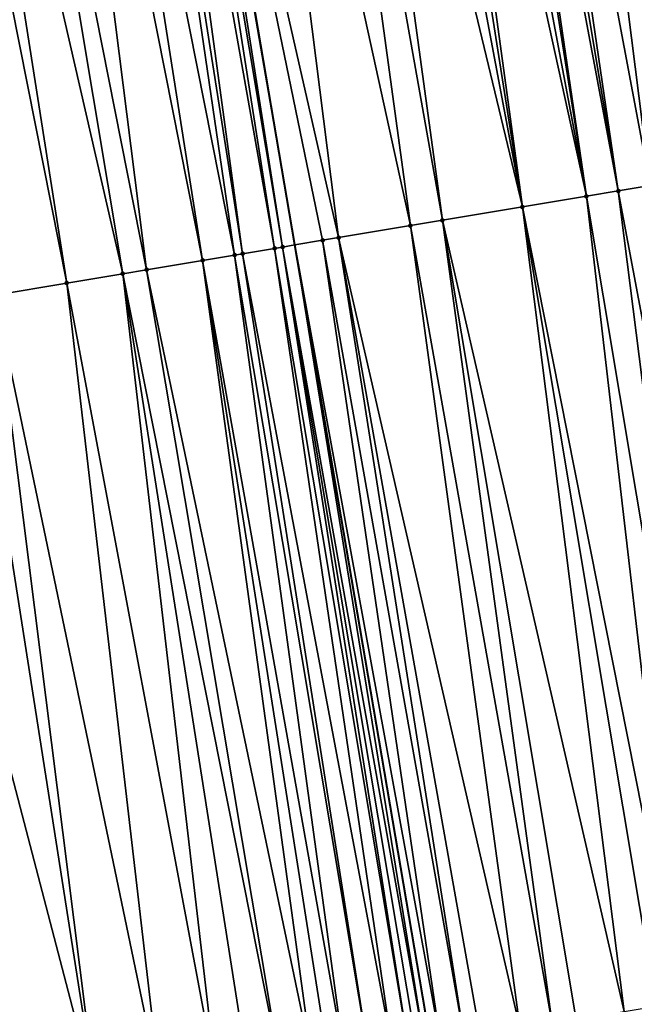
# Model space of a CAD drawing. Header units: feet. Extents: x 2004186 to 2014793, y 836912 to 864902.
# Tile 309 of 656: x 2010650 to 2010665, y 846880 to 846904. Entities that reach past the tile are written whole.
import ezdxf

# ---------------------------------------------------------------- set-up
doc = ezdxf.new("R2010")
doc.units = ezdxf.units.FT
doc.header["$LTSCALE"] = 100
doc.header["$MEASUREMENT"] = 0
for name, color, linetype, lineweight in [('GPL_Skip Line', 2, 'Continuous', 40), ('Road Shots', 4, 'Continuous', 200), ('Road X-Section', 30, 'Continuous', 13)]:
    doc.layers.add(name, color=color, linetype=linetype, lineweight=lineweight)
doc.layers.add('I-77 SB_MM21-27-Surface-TIN', color=7, linetype='Continuous')

msp = doc.modelspace()

# ---------------------------------------------------------------- linework, layer by layer
at = {"layer": 'GPL_Skip Line'}
msp.add_polyline3d([(2010689.671370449, 846681.4867430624, 433.6147614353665), (2010687.142786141, 846701.1469352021, 433.692900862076), (2010684.294927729, 846720.9430096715, 433.7648871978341), (2010681.44706819, 846740.7390919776, 433.8348604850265), (2010678.599226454, 846760.5350505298, 433.9372402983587), (2010675.751368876, 846780.3311191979, 434.0107750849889), (2010672.714771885, 846799.9708357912, 434.0703447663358), (2010669.633122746, 846819.7319318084, 434.1279852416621), (2010666.551469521, 846839.4930540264, 434.1764418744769), (2010663.469819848, 846859.2541534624, 434.2328747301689), (2010660.154789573, 846878.8243072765, 434.2630681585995), (2010656.799110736, 846898.5408359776, 434.2936234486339), (2010653.443432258, 846918.2573625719, 434.3255015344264), (2010650.08775645, 846937.9738734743, 434.3675181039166), (2010646.490264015, 846957.3922642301, 434.3824924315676), (2010642.843041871, 846977.0569805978, 434.4017730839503), (2010639.195819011, 846996.7217008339, 434.413337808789)], dxfattribs=at)
at = {"layer": 'I-77 SB_MM21-27-Surface-TIN', "color": 128, "linetype": 'ByBlock', "lineweight": -2}
for points in [[(2010664.244267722, 846920.0644684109, 434.7291034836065), (2010668.137543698, 846900.4378949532, 434.7130401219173), (2010665.427814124, 846920.2625035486, 434.7645872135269)], [(2010663.849751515, 846919.9984611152, 434.7144421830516), (2010663.060716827, 846919.866460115, 434.6764009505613), (2010666.953997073, 846900.2398611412, 434.6767092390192)], [(2010664.244267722, 846920.0644684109, 434.7291034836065), (2010663.849751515, 846919.9984611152, 434.7144421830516), (2010667.348513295, 846900.3058683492, 434.6914257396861)], [(2010663.849751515, 846919.9984611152, 434.7144421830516), (2010666.953997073, 846900.2398611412, 434.6767092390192), (2010667.348513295, 846900.3058683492, 434.6914257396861)], [(2010664.244267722, 846920.0644684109, 434.7291034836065), (2010667.348513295, 846900.3058683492, 434.6914257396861), (2010668.137543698, 846900.4378949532, 434.7130401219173)], [(2010663.060716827, 846919.866460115, 434.6764009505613), (2010661.877167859, 846919.6684403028, 434.6310860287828), (2010665.573186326, 846900.008859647, 434.6099764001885)], [(2010663.060716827, 846919.866460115, 434.6764009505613), (2010665.573186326, 846900.008859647, 434.6099764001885), (2010666.953997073, 846900.2398611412, 434.6767092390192)], [(2010661.088132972, 846919.5364404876, 434.592284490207), (2010660.890875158, 846919.5034351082, 434.5860645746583), (2010663.995121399, 846899.7448310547, 434.550956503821)], [(2010661.482650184, 846919.6024417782, 434.6107980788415), (2010661.088132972, 846919.5364404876, 434.592284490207), (2010664.784153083, 846899.8768500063, 434.5774800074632)], [(2010661.088132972, 846919.5364404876, 434.592284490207), (2010663.995121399, 846899.7448310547, 434.550956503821), (2010664.784153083, 846899.8768500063, 434.5774800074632)], [(2010661.877167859, 846919.6684403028, 434.6310860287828), (2010661.482650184, 846919.6024417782, 434.6107980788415), (2010664.784153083, 846899.8768500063, 434.5774800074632)], [(2010661.877167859, 846919.6684403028, 434.6310860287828), (2010664.784153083, 846899.8768500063, 434.5774800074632), (2010665.573186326, 846900.008859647, 434.6099764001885)], [(2010659.70733131, 846919.3053847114, 434.5603696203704), (2010659.312816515, 846919.2393689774, 434.551121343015), (2010662.417058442, 846899.4807906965, 434.4994845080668)], [(2010660.299102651, 846919.4044133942, 434.5709818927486), (2010659.70733131, 846919.3053847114, 434.5603696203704), (2010663.995121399, 846899.7448310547, 434.550956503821)], [(2010659.70733131, 846919.3053847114, 434.5603696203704), (2010662.417058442, 846899.4807906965, 434.4994845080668), (2010663.995121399, 846899.7448310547, 434.550956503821)], [(2010660.890875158, 846919.5034351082, 434.5860645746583), (2010660.299102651, 846919.4044133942, 434.5709818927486), (2010663.995121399, 846899.7448310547, 434.550956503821)], [(2010658.721041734, 846919.1403608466, 434.5273249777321), (2010657.734750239, 846918.9753484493, 434.4869241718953), (2010662.417058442, 846899.4807906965, 434.4994845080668)], [(2010659.312816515, 846919.2393689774, 434.551121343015), (2010658.721041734, 846919.1403608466, 434.5273249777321), (2010662.417058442, 846899.4807906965, 434.4994845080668)], [(2010656.945718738, 846918.8433284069, 434.4610982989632), (2010655.367655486, 846918.5792898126, 434.4084904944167), (2010659.655446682, 846899.0187295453, 434.4033299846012)], [(2010657.734750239, 846918.9753484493, 434.4869241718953), (2010656.945718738, 846918.8433284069, 434.4610982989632), (2010660.444479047, 846899.150744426, 434.4324648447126)], [(2010656.945718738, 846918.8433284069, 434.4610982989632), (2010659.655446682, 846899.0187295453, 434.4033299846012), (2010660.444479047, 846899.150744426, 434.4324648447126)], [(2010657.734750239, 846918.9753484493, 434.4869241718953), (2010660.444479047, 846899.150744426, 434.4324648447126), (2010662.417058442, 846899.4807906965, 434.4994845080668)], [(2010655.367655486, 846918.5792898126, 434.4084904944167), (2010653.443432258, 846918.2573625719, 434.3255015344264), (2010657.880126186, 846898.7216821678, 434.3466905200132)], [(2010655.367655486, 846918.5792898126, 434.4084904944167), (2010657.880126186, 846898.7216821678, 434.3466905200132), (2010659.655446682, 846899.0187295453, 434.4033299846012)], [(2010652.408784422, 846918.0842321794, 434.3004009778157), (2010651.422491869, 846917.9192261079, 434.255942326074), (2010655.315769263, 846898.292644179, 434.2453477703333)], [(2010652.803299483, 846918.1502463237, 434.3106689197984), (2010652.408784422, 846918.0842321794, 434.3004009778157), (2010655.513027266, 846898.325648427, 434.2522926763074)], [(2010652.408784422, 846918.0842321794, 434.3004009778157), (2010655.315769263, 846898.292644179, 434.2453477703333), (2010655.513027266, 846898.325648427, 434.2522926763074)], [(2010653.197813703, 846918.2162654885, 434.3177162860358), (2010652.803299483, 846918.1502463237, 434.3106689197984), (2010656.302056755, 846898.457680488, 434.2704065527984)], [(2010652.803299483, 846918.1502463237, 434.3106689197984), (2010655.513027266, 846898.325648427, 434.2522926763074), (2010656.302056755, 846898.457680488, 434.2704065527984)], [(2010653.395071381, 846918.2492716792, 434.3234157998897), (2010653.197813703, 846918.2162654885, 434.3177162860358), (2010656.499314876, 846898.4906840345, 434.2778017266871)], [(2010653.197813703, 846918.2162654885, 434.3177162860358), (2010656.302056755, 846898.457680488, 434.2704065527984), (2010656.499314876, 846898.4906840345, 434.2778017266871)], [(2010653.395071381, 846918.2492716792, 434.3234157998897), (2010656.799110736, 846898.5408359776, 434.2936234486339), (2010653.443432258, 846918.2573625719, 434.3255015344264)], [(2010653.395071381, 846918.2492716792, 434.3234157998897), (2010656.499314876, 846898.4906840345, 434.2778017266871), (2010656.799110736, 846898.5408359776, 434.2936234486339)], [(2010657.485609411, 846898.6556782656, 434.3298534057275), (2010653.443432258, 846918.2573625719, 434.3255015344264), (2010656.799110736, 846898.5408359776, 434.2936234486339)], [(2010657.880126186, 846898.7216821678, 434.3466905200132), (2010653.443432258, 846918.2573625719, 434.3255015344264), (2010657.485609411, 846898.6556782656, 434.3298534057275)], [(2010651.422491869, 846917.9192261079, 434.255942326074), (2010650.633459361, 846917.7872120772, 434.2262598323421), (2010654.526735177, 846898.1606395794, 434.2096173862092)], [(2010651.422491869, 846917.9192261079, 434.255942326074), (2010654.526735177, 846898.1606395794, 434.2096173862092), (2010655.315769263, 846898.292644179, 434.2453477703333)], [(2010650.633459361, 846917.7872120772, 434.2262598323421), (2010649.252652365, 846917.5561881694, 434.1739014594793), (2010653.145929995, 846897.9296048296, 434.164217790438)], [(2010650.633459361, 846917.7872120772, 434.2262598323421), (2010653.145929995, 846897.9296048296, 434.164217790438), (2010654.526735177, 846898.1606395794, 434.2096173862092)], [(2010648.069102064, 846917.3581763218, 434.1234771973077), (2010647.280069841, 846917.2261605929, 434.0948843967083), (2010651.173345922, 846897.5995865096, 434.0792680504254)], [(2010649.252652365, 846917.5561881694, 434.1739014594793), (2010648.069102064, 846917.3581763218, 434.1234771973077), (2010652.554154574, 846897.8306005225, 434.1379702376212)], [(2010648.069102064, 846917.3581763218, 434.1234771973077), (2010651.173345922, 846897.5995865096, 434.0792680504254), (2010652.554154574, 846897.8306005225, 434.1379702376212)], [(2010649.252652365, 846917.5561881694, 434.1739014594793), (2010652.554154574, 846897.8306005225, 434.1379702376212), (2010653.145929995, 846897.9296048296, 434.164217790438)], [(2010647.280069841, 846917.2261605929, 434.0948843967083), (2010649.398025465, 846897.3025388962, 434.022780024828), (2010651.173345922, 846897.5995865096, 434.0792680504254)], [(2010664.784153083, 846899.8768500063, 434.5774800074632), (2010663.995121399, 846899.7448310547, 434.550956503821), (2010667.29662501, 846880.0192350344, 434.520354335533)], [(2010665.573186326, 846900.008859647, 434.6099764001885), (2010664.784153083, 846899.8768500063, 434.5774800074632), (2010668.480172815, 846880.2172617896, 434.5612117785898)], [(2010664.784153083, 846899.8768500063, 434.5774800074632), (2010667.29662501, 846880.0192350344, 434.520354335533), (2010668.480172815, 846880.2172617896, 434.5612117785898)], [(2010663.995121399, 846899.7448310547, 434.550956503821), (2010662.417058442, 846899.4807906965, 434.4994845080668), (2010666.310336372, 846879.8542055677, 434.4909062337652)], [(2010663.995121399, 846899.7448310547, 434.550956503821), (2010666.310336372, 846879.8542055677, 434.4909062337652), (2010667.29662501, 846880.0192350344, 434.520354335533)], [(2010662.417058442, 846899.4807906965, 434.4994845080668), (2010660.444479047, 846899.150744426, 434.4324648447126), (2010664.929529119, 846879.6231831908, 434.4375698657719)], [(2010662.417058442, 846899.4807906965, 434.4994845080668), (2010665.718562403, 846879.7551925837, 434.47022507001), (2010666.310336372, 846879.8542055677, 434.4909062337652)], [(2010662.417058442, 846899.4807906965, 434.4994845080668), (2010664.929529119, 846879.6231831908, 434.4375698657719), (2010665.718562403, 846879.7551925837, 434.47022507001)], [(2010660.444479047, 846899.150744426, 434.4324648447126), (2010659.655446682, 846899.0187295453, 434.4033299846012), (2010663.154206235, 846879.3261500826, 434.3717772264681)], [(2010660.444479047, 846899.150744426, 434.4324648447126), (2010663.745980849, 846879.4251592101, 434.3949324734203), (2010664.929529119, 846879.6231831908, 434.4375698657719)], [(2010660.444479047, 846899.150744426, 434.4324648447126), (2010663.154206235, 846879.3261500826, 434.3717772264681), (2010663.745980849, 846879.4251592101, 434.3949324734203)], [(2010659.655446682, 846899.0187295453, 434.4033299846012), (2010657.880126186, 846898.7216821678, 434.3466905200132), (2010662.365173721, 846879.1941360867, 434.3420749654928)], [(2010659.655446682, 846899.0187295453, 434.4033299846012), (2010662.365173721, 846879.1941360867, 434.3420749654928), (2010663.154206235, 846879.3261500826, 434.3717772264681)], [(2010657.485609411, 846898.6556782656, 434.3298534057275), (2010656.799110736, 846898.5408359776, 434.2936234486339), (2010660.392594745, 846878.8640873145, 434.2766605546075)], [(2010657.880126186, 846898.7216821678, 434.3466905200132), (2010657.485609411, 846898.6556782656, 434.3298534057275), (2010660.984370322, 846878.9630906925, 434.3035039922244)], [(2010657.485609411, 846898.6556782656, 434.3298534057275), (2010660.392594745, 846878.8640873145, 434.2766605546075), (2010660.984370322, 846878.9630906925, 434.3035039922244)], [(2010657.880126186, 846898.7216821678, 434.3466905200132), (2010661.378886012, 846879.0291010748, 434.3161841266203), (2010662.365173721, 846879.1941360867, 434.3420749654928)], [(2010657.880126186, 846898.7216821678, 434.3466905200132), (2010660.984370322, 846878.9630906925, 434.3035039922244), (2010661.378886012, 846879.0291010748, 434.3161841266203)], [(2010656.302056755, 846898.457680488, 434.2704065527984), (2010655.513027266, 846898.325648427, 434.2522926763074), (2010659.209046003, 846878.6660661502, 434.2322164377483)], [(2010656.499314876, 846898.4906840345, 434.2778017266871), (2010656.302056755, 846898.457680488, 434.2704065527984), (2010659.603560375, 846878.7320844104, 434.2398430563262)], [(2010656.302056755, 846898.457680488, 434.2704065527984), (2010659.209046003, 846878.6660661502, 434.2322164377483), (2010659.603560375, 846878.7320844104, 434.2398430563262)], [(2010656.499314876, 846898.4906840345, 434.2778017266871), (2010659.99807648, 846878.7980923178, 434.254110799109), (2010656.799110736, 846898.5408359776, 434.2936234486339)], [(2010656.499314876, 846898.4906840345, 434.2778017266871), (2010659.800817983, 846878.7650910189, 434.2452737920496), (2010659.99807648, 846878.7980923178, 434.254110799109)], [(2010656.499314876, 846898.4906840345, 434.2778017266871), (2010659.603560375, 846878.7320844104, 434.2398430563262), (2010659.800817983, 846878.7650910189, 434.2452737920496)], [(2010659.99807648, 846878.7980923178, 434.254110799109), (2010660.154789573, 846878.8243072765, 434.2630681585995), (2010656.799110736, 846898.5408359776, 434.2936234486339)], [(2010660.392594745, 846878.8640873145, 434.2766605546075), (2010656.799110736, 846898.5408359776, 434.2936234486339), (2010660.154789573, 846878.8243072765, 434.2630681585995)], [(2010654.526735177, 846898.1606395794, 434.2096173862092), (2010653.145929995, 846897.9296048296, 434.164217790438), (2010657.236466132, 846878.3360227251, 434.1633719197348)], [(2010655.315769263, 846898.292644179, 434.2453477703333), (2010654.526735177, 846898.1606395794, 434.2096173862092), (2010658.025499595, 846878.4680310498, 434.196712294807)], [(2010654.526735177, 846898.1606395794, 434.2096173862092), (2010657.630982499, 846878.4020290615, 434.1786474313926), (2010658.025499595, 846878.4680310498, 434.196712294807)], [(2010654.526735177, 846898.1606395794, 434.2096173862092), (2010657.236466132, 846878.3360227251, 434.1633719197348), (2010657.630982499, 846878.4020290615, 434.1786474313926)], [(2010655.513027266, 846898.325648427, 434.2522926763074), (2010655.315769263, 846898.292644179, 434.2453477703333), (2010658.617273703, 846878.5670432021, 434.2179270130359)], [(2010655.315769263, 846898.292644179, 434.2453477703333), (2010658.025499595, 846878.4680310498, 434.196712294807), (2010658.617273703, 846878.5670432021, 434.2179270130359)], [(2010655.513027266, 846898.325648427, 434.2522926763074), (2010658.617273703, 846878.5670432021, 434.2179270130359), (2010659.209046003, 846878.6660661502, 434.2322164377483)], [(2010653.145929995, 846897.9296048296, 434.164217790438), (2010652.554154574, 846897.8306005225, 434.1379702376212), (2010656.447432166, 846878.2040174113, 434.1281000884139)], [(2010653.145929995, 846897.9296048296, 434.164217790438), (2010656.447432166, 846878.2040174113, 434.1281000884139), (2010657.236466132, 846878.3360227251, 434.1633719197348)], [(2010652.554154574, 846897.8306005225, 434.1379702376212), (2010651.173345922, 846897.5995865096, 434.0792680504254), (2010654.869363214, 846877.9400128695, 434.0536524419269)], [(2010652.554154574, 846897.8306005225, 434.1379702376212), (2010655.658396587, 846878.0720217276, 434.0866506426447), (2010656.447432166, 846878.2040174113, 434.1281000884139)], [(2010652.554154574, 846897.8306005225, 434.1379702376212), (2010654.869363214, 846877.9400128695, 434.0536524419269), (2010655.658396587, 846878.0720217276, 434.0866506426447)], [(2010651.173345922, 846897.5995865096, 434.0792680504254), (2010649.398025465, 846897.3025388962, 434.022780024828), (2010653.488559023, 846877.7089722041, 434.0120480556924)], [(2010651.173345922, 846897.5995865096, 434.0792680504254), (2010653.488559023, 846877.7089722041, 434.0120480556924), (2010654.869363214, 846877.9400128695, 434.0536524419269)], [(2010648.806251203, 846897.2035276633, 434.0009753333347), (2010646.833670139, 846896.8734913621, 433.9275603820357), (2010651.910493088, 846877.4449496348, 433.9491650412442)], [(2010649.398025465, 846897.3025388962, 434.022780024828), (2010648.806251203, 846897.2035276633, 434.0009753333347), (2010651.910493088, 846877.4449496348, 433.9491650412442)], [(2010649.398025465, 846897.3025388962, 434.022780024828), (2010651.910493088, 846877.4449496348, 433.9491650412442), (2010653.488559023, 846877.7089722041, 434.0120480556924)], [(2010646.833670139, 846896.8734913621, 433.9275603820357), (2010649.937912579, 846877.1149100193, 433.8778766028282), (2010651.910493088, 846877.4449496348, 433.9491650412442)]]:
    msp.add_3dface(points, dxfattribs=at)
at = {"layer": 'Road Shots', "lineweight": 100}
for p in [(2010664.784153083, 846899.8768500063, 434.5774800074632), (2010663.995121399, 846899.7448310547, 434.550956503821), (2010662.417058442, 846899.4807906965, 434.4994845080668), (2010660.444479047, 846899.150744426, 434.4324648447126), (2010659.655446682, 846899.0187295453, 434.4033299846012), (2010657.485609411, 846898.6556782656, 434.3298534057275), (2010657.880126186, 846898.7216821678, 434.3466905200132), (2010656.302056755, 846898.457680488, 434.2704065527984), (2010656.499314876, 846898.4906840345, 434.2778017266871), (2010654.526735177, 846898.1606395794, 434.2096173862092), (2010655.315769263, 846898.292644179, 434.2453477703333), (2010655.513027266, 846898.325648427, 434.2522926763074), (2010653.145929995, 846897.9296048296, 434.164217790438), (2010652.554154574, 846897.8306005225, 434.1379702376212), (2010651.173345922, 846897.5995865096, 434.0792680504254)]:
    msp.add_point(p, dxfattribs=at)
at = {"layer": 'Road X-Section', "extrusion": (-0.1650751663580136, 0.9862797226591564, 0.001580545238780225), "elevation": 503370.0387947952, "flags": 128}
msp.add_lwpolyline([(-2122854.895347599, -362.0895782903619), (-2122856.895347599, -361.9987611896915), (-2122857.695347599, -361.9656102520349), (-2122858.695347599, -361.9240384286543), (-2122859.495347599, -361.8829382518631), (-2122860.495347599, -361.8428012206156), (-2122861.495347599, -361.801907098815), (-2122861.695347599, -361.7966699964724), (-2122861.895347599, -361.7988020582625), (-2122862.095347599, -361.7913531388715), (-2122862.295347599, -361.7779844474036), (-2122862.695347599, -361.7443993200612), (-2122862.895347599, -361.7296956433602), (-2122863.0953476, -361.7181175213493), (-2122863.695347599, -361.6960484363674), (-2122864.495347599, -361.6720095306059), (-2122866.495347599, -361.5985944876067), (-2122867.095347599, -361.5767897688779), (-2122868.895347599, -361.5203016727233), (-2122870.295347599, -361.4615994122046), (-2122870.895347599, -361.435351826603), (-2122872.295347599, -361.3899521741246), (-2122873.095347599, -361.3542217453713), (-2122873.295347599, -361.3472768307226), (-2122874.095347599, -361.3291629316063), (-2122874.295347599, -361.3217677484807), (-2122875.295347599, -361.269716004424), (-2122875.695347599, -361.2528788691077), (-2122877.495347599, -361.1962393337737), (-2122878.2953476, -361.1671044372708), (-2122880.295347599, -361.1000846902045), (-2122881.895347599, -361.0486126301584), (-2122882.695347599, -361.0220890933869), (-2122883.495347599, -360.9895926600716), (-2122884.8953476, -360.9228597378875), (-2122885.295347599, -360.9081432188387), (-2122886.0953476, -360.8865288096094), (-2122886.895347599, -360.8553546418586), (-2122887.495347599, -360.8366131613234), (-2122888.295347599, -360.8063939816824), (-2122889.295347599, -360.768236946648), (-2122892.095347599, -360.654761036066), (-2122892.895347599, -360.621566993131), (-2122893.895347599, -360.5893880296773), (-2122895.495347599, -360.5302837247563), (-2122896.495347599, -360.4895335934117), (-2122896.895347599, -360.4748718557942), (-2122897.495347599, -360.4586481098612), (-2122898.295347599, -360.438853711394), (-2122898.495347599, -360.4246548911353), (-2122898.895347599, -360.3813761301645), (-2122899.095347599, -360.3627604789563), (-2122899.295347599, -360.3515593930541), (-2122899.495347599, -360.348102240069), (-2122899.895347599, -360.3477224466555), (-2122900.095347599, -360.3437626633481), (-2122900.295347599, -360.3359178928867), (-2122900.495347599, -360.3253973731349), (-2122901.095347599, -360.2848311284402), (-2122901.295347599, -360.2750619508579), (-2122902.095347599, -360.2462425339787), (-2122902.495347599, -360.2312291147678), (-2122903.895347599, -360.1822585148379), (-2122904.895347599, -360.1480008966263), (-2122905.495347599, -360.1262872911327), (-2122905.695347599, -360.1202971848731)], dxfattribs=at)
at = {"layer": 'Road X-Section', "extrusion": (-0.1650751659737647, 0.9862797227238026, 0.001580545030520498), "elevation": 503350.0396220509, "flags": 128}
msp.add_lwpolyline([(-2122854.89515149, -362.0898411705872), (-2122855.49515149, -362.0619931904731), (-2122856.29515149, -362.031122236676), (-2122857.09515149, -361.9960669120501), (-2122857.49515149, -361.9794006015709), (-2122858.295151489, -361.9444246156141), (-2122858.89515149, -361.9208632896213), (-2122859.89515149, -361.8708386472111), (-2122860.295151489, -361.8571871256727), (-2122860.895151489, -361.8370407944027), (-2122861.49515149, -361.8097398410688), (-2122861.89515149, -361.8034991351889), (-2122862.09515149, -361.79479579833), (-2122862.49515149, -361.7704273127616), (-2122863.29515149, -361.7172289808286), (-2122863.49515149, -361.709316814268), (-2122864.29515149, -361.6899789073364), (-2122866.29515149, -361.6186903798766), (-2122867.89515149, -361.5558072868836), (-2122869.29515149, -361.5142028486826), (-2122870.09515149, -361.481204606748), (-2122870.89515149, -361.4397551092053), (-2122871.695151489, -361.404483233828), (-2122872.09515149, -361.3892077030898), (-2122872.49515149, -361.3711428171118), (-2122873.09515149, -361.3499280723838), (-2122873.695151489, -361.3356386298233), (-2122874.09515149, -361.3280120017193), (-2122874.29515149, -361.3225812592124), (-2122874.49515149, -361.3137442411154), (-2122874.89515149, -361.2911944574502), (-2122875.49515149, -361.2643509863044), (-2122875.895151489, -361.2516708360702), (-2122876.89515149, -361.2257799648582), (-2122877.69515149, -361.196077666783), (-2122878.29515149, -361.1729223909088), (-2122879.49515149, -361.1302849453), (-2122880.295151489, -361.0976297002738), (-2122880.89515149, -361.0769485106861), (-2122881.89515149, -361.0475003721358), (-2122883.09515149, -361.0066428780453), (-2122883.89515149, -360.9751776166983), (-2122884.895151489, -360.9264179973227), (-2122885.49515149, -360.9023641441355), (-2122885.69515149, -360.8962801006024), (-2122886.49515149, -360.8774327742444), (-2122887.095151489, -360.8523735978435), (-2122888.89515149, -360.7845405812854), (-2122889.89515149, -360.7475268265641), (-2122890.895151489, -360.7063484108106), (-2122891.29515149, -360.6926324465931), (-2122891.89515149, -360.6658058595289), (-2122893.89515149, -360.5890399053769), (-2122894.49515149, -360.5711884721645), (-2122894.89515149, -360.5554250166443), (-2122895.695151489, -360.5170785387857), (-2122896.49515149, -360.4829672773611), (-2122897.095151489, -360.4624490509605), (-2122897.69515149, -360.4510506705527), (-2122897.895151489, -360.4423085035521), (-2122898.295151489, -360.4303782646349), (-2122898.49515149, -360.4194951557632), (-2122898.89515149, -360.387391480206), (-2122899.09515149, -360.3749621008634), (-2122899.29515149, -360.3669456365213), (-2122900.09515149, -360.3457334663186), (-2122900.49515149, -360.3412669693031), (-2122900.69515149, -360.3333341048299), (-2122901.09515149, -360.305565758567), (-2122901.89515149, -360.2812921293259), (-2122902.295151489, -360.2716876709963), (-2122903.295151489, -360.2357898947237), (-2122905.29515149, -360.1695621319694), (-2122905.89515149, -360.1483278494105)], dxfattribs=at)

doc.saveas('drawing.dxf')
